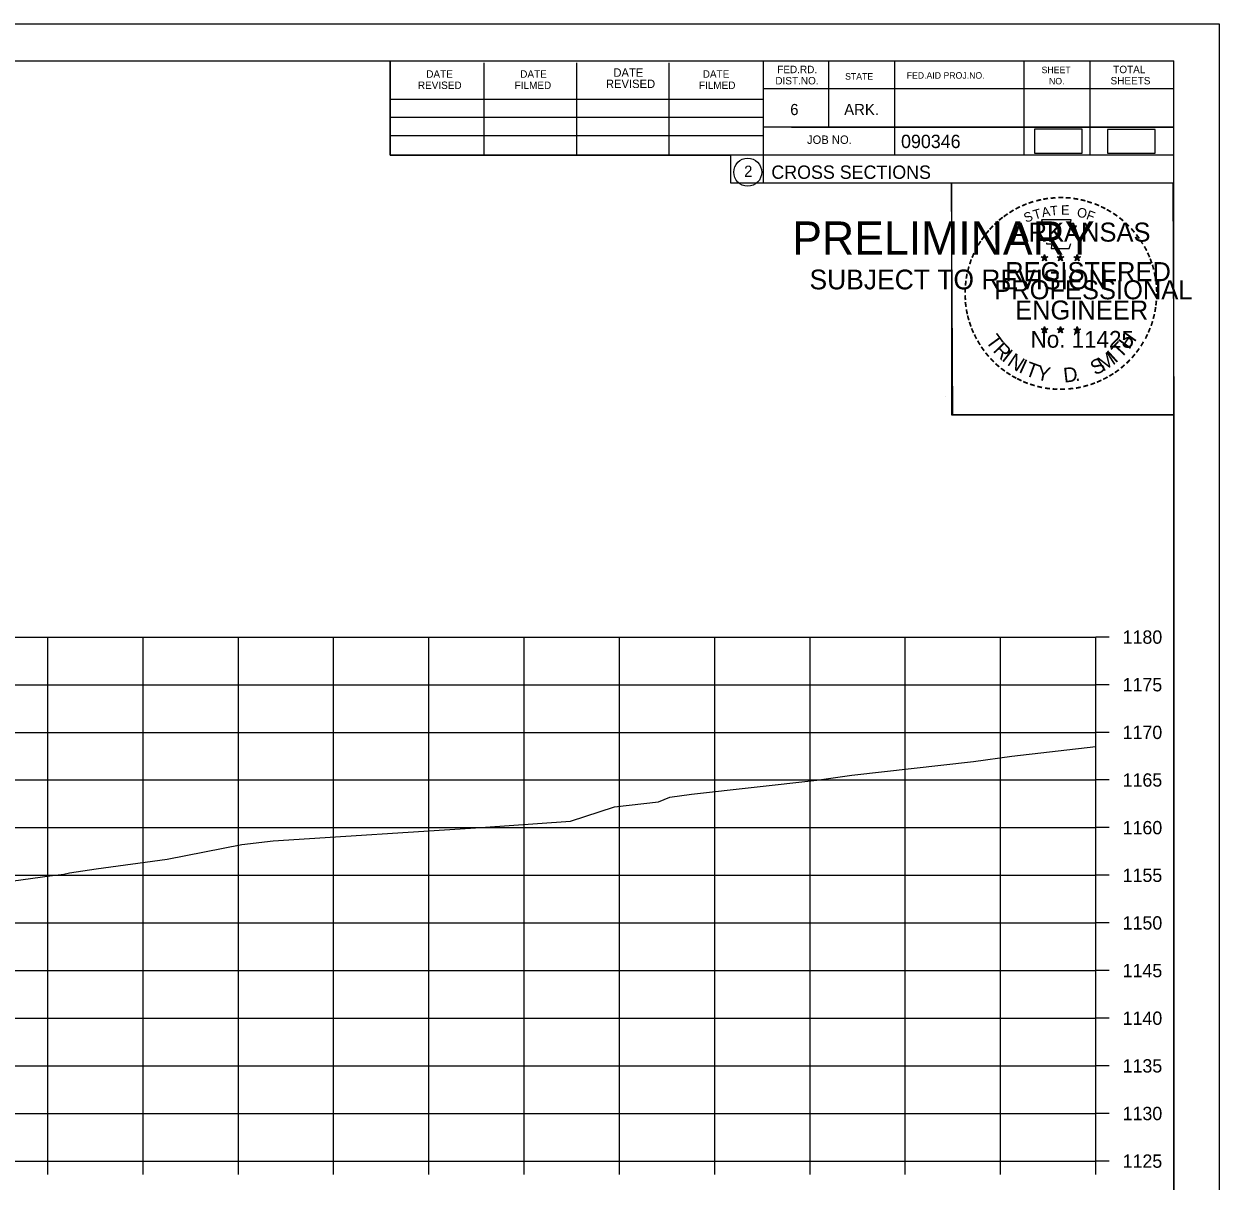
# Model space of a CAD drawing. Extents: x 1368971 to 1374497, y 378717 to 381839.
# Drawn here: x 1371090.2 to 1371215.6, y 379449 to 379570.4 of the extents above; entities that cross this region are included whole.
import ezdxf

# ---------------------------------------------------------------- set-up
doc = ezdxf.new("R2010")
doc.units = 0
for name, color, linetype in [('R_Axis', 7, 'Continuous'), ('R_Axis Annot', 7, 'Continuous'), ('R_Border', 7, 'Continuous'), ('R_Border PE', 7, 'Continuous'), ('R_Border Prem', 7, 'Continuous'), ('R_Exist Surface', 7, 'Continuous'), ('R_Grid', 7, 'Continuous'), ('R_No Plot', 7, 'Continuous'), ('R_Water', 7, 'Continuous')]:
    doc.layers.add(name, color=color, linetype=linetype)

msp = doc.modelspace()

# ---------------------------------------------------------------- linework, layer by layer
at = {"layer": 'R_Axis'}
for p, q in [((1371202.71, 379451.08), (1371202.71, 379506.08)), ((1371204.11, 379506.08), (1371202.71, 379506.08)), ((1371204.11, 379501.08), (1371202.71, 379501.08)), ((1371204.11, 379496.08), (1371202.71, 379496.08)), ((1371204.11, 379491.08), (1371202.71, 379491.08)), ((1371204.11, 379486.08), (1371202.71, 379486.08)), ((1371204.11, 379481.08), (1371202.71, 379481.08)), ((1371204.11, 379476.08), (1371202.71, 379476.08)), ((1371204.11, 379471.08), (1371202.71, 379471.08)), ((1371204.11, 379466.08), (1371202.71, 379466.08)), ((1371204.11, 379461.08), (1371202.71, 379461.08)), ((1371204.11, 379456.08), (1371202.71, 379456.08)), ((1370902.71, 379451.08), (1371202.71, 379451.08)), ((1371092.71, 379449.68), (1371092.71, 379451.08)), ((1371102.71, 379449.68), (1371102.71, 379451.08)), ((1371112.71, 379449.68), (1371112.71, 379451.08)), ((1371122.71, 379449.68), (1371122.71, 379451.08)), ((1371132.71, 379449.68), (1371132.71, 379451.08)), ((1371142.71, 379449.68), (1371142.71, 379451.08)), ((1371152.71, 379449.68), (1371152.71, 379451.08)), ((1371162.71, 379449.68), (1371162.71, 379451.08)), ((1371172.71, 379449.68), (1371172.71, 379451.08)), ((1371182.71, 379449.68), (1371182.71, 379451.08)), ((1371192.71, 379449.68), (1371192.71, 379451.08)), ((1371202.71, 379449.68), (1371202.71, 379451.08)), ((1371204.11, 379451.08), (1371202.71, 379451.08))]:
    msp.add_line(p, q, dxfattribs=at)
at = {"layer": 'R_Border'}
for p, q in [((1370894.71, 379566.54), (1371210.89, 379566.54)), ((1371128.63, 379556.66), (1371128.63, 379566.54)), ((1371138.49, 379556.66), (1371138.49, 379566.34)), ((1371148.25, 379556.66), (1371148.25, 379566.34)), ((1371157.93, 379556.66), (1371157.93, 379566.34)), ((1371167.79, 379566.54), (1371167.79, 379553.74)), ((1371174.63, 379566.54), (1371174.63, 379559.6)), ((1371181.57, 379566.54), (1371181.57, 379556.66)), ((1371195.15, 379566.54), (1371195.15, 379556.66)), ((1371202.09, 379566.54), (1371202.09, 379556.66)), ((1371210.89, 379361.08), (1371210.89, 379566.54)), ((1371210.89, 379563.6), (1371167.79, 379563.6)), ((1371210.89, 379563.62), (1371210.89, 379563.62)), ((1371128.63, 379562.52), (1371167.79, 379562.52)), ((1371128.63, 379560.66), (1371167.79, 379560.66)), ((1371128.63, 379556.66), (1371128.63, 379558.72)), ((1371128.63, 379558.72), (1371167.79, 379558.72)), ((1371210.89, 379559.6), (1371167.79, 379559.6)), ((1371170.75, 379559.6), (1371210.89, 379559.6)), ((1371210.89, 379556.66), (1371128.63, 379556.66)), ((1371167.79, 379553.74), (1371210.89, 379553.74))]:
    msp.add_line(p, q, dxfattribs=at)
msp.add_circle((1371166.17, 379554.87), 1.47, dxfattribs=at)
at = {"layer": 'R_Border PE'}
for p, q in [((1371196.97, 379545.99), (1371197.32, 379545.88)), ((1371196.97, 379545.99), (1371197.23, 379545.95)), ((1371196.97, 379545.99), (1371197.21, 379545.87)), ((1371197.11, 379545.58), (1371197.32, 379545.88)), ((1371197.11, 379545.58), (1371197.23, 379545.83)), ((1371197.32, 379546.24), (1371197.28, 379545.99)), ((1371197.32, 379545.88), (1371197.32, 379546.24)), ((1371197.32, 379546.24), (1371197.37, 379545.99)), ((1371197.67, 379545.99), (1371197.32, 379545.88)), ((1371197.54, 379545.58), (1371197.32, 379545.88)), ((1371197.67, 379545.99), (1371197.38, 379545.94)), ((1371197.54, 379545.58), (1371197.4, 379545.87)), ((1371197.67, 379545.99), (1371197.47, 379545.89)), ((1371198.64, 379545.99), (1371198.99, 379545.88)), ((1371198.64, 379545.99), (1371198.9, 379545.95)), ((1371198.64, 379545.99), (1371198.88, 379545.87)), ((1371198.78, 379545.58), (1371198.99, 379545.88)), ((1371198.78, 379545.58), (1371198.9, 379545.83)), ((1371198.99, 379546.24), (1371198.95, 379545.99)), ((1371198.99, 379545.88), (1371198.99, 379546.24)), ((1371198.99, 379546.24), (1371199.04, 379545.99)), ((1371199.34, 379545.99), (1371198.99, 379545.88)), ((1371199.21, 379545.58), (1371198.99, 379545.88)), ((1371199.34, 379545.99), (1371199.05, 379545.94)), ((1371199.21, 379545.58), (1371199.07, 379545.87)), ((1371199.34, 379545.99), (1371199.14, 379545.89)), ((1371200.41, 379545.98), (1371200.76, 379545.87)), ((1371200.41, 379545.98), (1371200.66, 379545.93)), ((1371200.41, 379545.98), (1371200.64, 379545.86)), ((1371200.54, 379545.57), (1371200.76, 379545.87)), ((1371200.54, 379545.57), (1371200.67, 379545.81)), ((1371200.76, 379546.23), (1371200.72, 379545.98)), ((1371200.76, 379545.87), (1371200.76, 379546.23)), ((1371200.76, 379546.23), (1371200.81, 379545.98)), ((1371201.1, 379545.98), (1371200.76, 379545.87)), ((1371200.97, 379545.57), (1371200.76, 379545.87)), ((1371201.1, 379545.98), (1371200.82, 379545.93)), ((1371200.97, 379545.57), (1371200.83, 379545.86)), ((1371201.1, 379545.98), (1371200.9, 379545.88)), ((1371197.11, 379545.58), (1371197.32, 379545.8)), ((1371197.54, 379545.58), (1371197.32, 379545.8)), ((1371198.78, 379545.58), (1371198.99, 379545.8)), ((1371199.21, 379545.58), (1371198.99, 379545.8)), ((1371200.54, 379545.57), (1371200.75, 379545.79)), ((1371200.97, 379545.57), (1371200.75, 379545.78)), ((1371196.97, 379538.42), (1371197.32, 379538.31)), ((1371196.97, 379538.42), (1371197.22, 379538.37)), ((1371196.97, 379538.42), (1371197.21, 379538.3)), ((1371197.1, 379538.01), (1371197.32, 379538.31)), ((1371197.32, 379538.67), (1371197.28, 379538.42)), ((1371197.32, 379538.31), (1371197.32, 379538.67)), ((1371197.32, 379538.67), (1371197.37, 379538.42)), ((1371197.67, 379538.42), (1371197.32, 379538.31)), ((1371197.53, 379538.01), (1371197.32, 379538.31)), ((1371197.67, 379538.42), (1371197.38, 379538.37)), ((1371197.53, 379538.01), (1371197.39, 379538.3)), ((1371197.67, 379538.42), (1371197.46, 379538.32)), ((1371198.64, 379538.42), (1371198.99, 379538.31)), ((1371198.64, 379538.42), (1371198.89, 379538.37)), ((1371198.64, 379538.42), (1371198.88, 379538.3)), ((1371198.77, 379538.01), (1371198.99, 379538.31)), ((1371198.99, 379538.67), (1371198.95, 379538.42)), ((1371198.99, 379538.31), (1371198.99, 379538.67)), ((1371198.99, 379538.67), (1371199.04, 379538.42)), ((1371199.33, 379538.42), (1371198.99, 379538.31)), ((1371199.2, 379538.01), (1371198.99, 379538.31)), ((1371199.33, 379538.42), (1371199.05, 379538.37)), ((1371199.2, 379538.01), (1371199.06, 379538.3)), ((1371199.33, 379538.42), (1371199.13, 379538.32)), ((1371200.41, 379538.41), (1371200.75, 379538.3)), ((1371200.41, 379538.41), (1371200.66, 379538.36)), ((1371200.41, 379538.41), (1371200.64, 379538.29)), ((1371200.54, 379538), (1371200.75, 379538.3)), ((1371200.75, 379538.66), (1371200.71, 379538.41)), ((1371200.75, 379538.3), (1371200.75, 379538.66)), ((1371200.75, 379538.66), (1371200.8, 379538.41)), ((1371201.1, 379538.41), (1371200.75, 379538.3)), ((1371200.97, 379538), (1371200.75, 379538.3)), ((1371201.1, 379538.41), (1371200.82, 379538.36)), ((1371200.97, 379538), (1371200.83, 379538.29)), ((1371201.1, 379538.41), (1371200.9, 379538.31)), ((1371197.1, 379538.01), (1371197.23, 379538.25)), ((1371197.1, 379538.01), (1371197.32, 379538.23)), ((1371197.53, 379538.01), (1371197.32, 379538.22)), ((1371198.77, 379538.01), (1371198.9, 379538.25)), ((1371198.77, 379538.01), (1371198.99, 379538.23)), ((1371199.2, 379538.01), (1371198.99, 379538.22)), ((1371200.54, 379538), (1371200.66, 379538.24)), ((1371200.54, 379538), (1371200.75, 379538.22)), ((1371200.97, 379538), (1371200.75, 379538.21))]:
    msp.add_line(p, q, dxfattribs=at)
for points in [[(1371197.01, 379549.87), (1371197.28, 379549.04)], [(1371200.53, 379548.95), (1371200.67, 379549.23), (1371199.98, 379549.21), (1371200.13, 379549.87), (1371197.01, 379549.87)], [(1371197.51, 379547.45), (1371197.51, 379547.36), (1371198.07, 379547.34), (1371198.02, 379546.87), (1371199.89, 379546.87), (1371200.09, 379547.4)], [(1371197.32, 379546.24), (1371197.54, 379545.58), (1371196.97, 379545.99), (1371197.67, 379545.99), (1371197.11, 379545.58), (1371197.32, 379546.24)], [(1371198.99, 379546.24), (1371199.21, 379545.58), (1371198.64, 379545.99), (1371199.34, 379545.99), (1371198.78, 379545.58), (1371198.99, 379546.24)], [(1371200.76, 379546.23), (1371200.97, 379545.57), (1371200.41, 379545.98), (1371201.1, 379545.98), (1371200.54, 379545.57), (1371200.76, 379546.23)], [(1371197.32, 379538.67), (1371197.53, 379538.01), (1371196.97, 379538.42), (1371197.67, 379538.42), (1371197.1, 379538.01), (1371197.32, 379538.67)], [(1371198.99, 379538.67), (1371199.2, 379538.01), (1371198.64, 379538.42), (1371199.33, 379538.42), (1371198.77, 379538.01), (1371198.99, 379538.67)], [(1371200.75, 379538.66), (1371200.97, 379538), (1371200.41, 379538.41), (1371201.1, 379538.41), (1371200.54, 379538), (1371200.75, 379538.66)]]:
    msp.add_lwpolyline(points, dxfattribs=at)
for centre, radius in [((1371197.32, 379545.88), 0.172), ((1371197.32, 379545.88), 0.145), ((1371197.32, 379545.88), 0.116), ((1371197.32, 379545.88), 0.0991), ((1371197.32, 379545.88), 0.0747), ((1371197.32, 379545.88), 0.0495), ((1371197.32, 379545.88), 0.0296), ((1371198.99, 379545.88), 0.172), ((1371198.99, 379545.88), 0.145), ((1371198.99, 379545.88), 0.116), ((1371198.99, 379545.88), 0.0991), ((1371198.99, 379545.88), 0.0747), ((1371198.99, 379545.88), 0.0495), ((1371198.99, 379545.88), 0.0296), ((1371200.76, 379545.87), 0.172), ((1371200.76, 379545.87), 0.145), ((1371200.76, 379545.87), 0.116), ((1371200.76, 379545.87), 0.0991), ((1371200.76, 379545.87), 0.0747), ((1371200.76, 379545.87), 0.0495), ((1371200.76, 379545.87), 0.0296), ((1371197.32, 379538.31), 0.172), ((1371197.32, 379538.31), 0.145), ((1371197.32, 379538.31), 0.116), ((1371197.32, 379538.31), 0.0991), ((1371197.32, 379538.31), 0.0747), ((1371197.32, 379538.31), 0.0495), ((1371197.32, 379538.31), 0.0296), ((1371198.99, 379538.31), 0.172), ((1371198.99, 379538.31), 0.145), ((1371198.99, 379538.31), 0.116), ((1371198.99, 379538.31), 0.0991), ((1371198.99, 379538.31), 0.0747), ((1371198.99, 379538.31), 0.0495), ((1371198.99, 379538.31), 0.0296), ((1371200.75, 379538.3), 0.172), ((1371200.75, 379538.3), 0.145), ((1371200.75, 379538.3), 0.116), ((1371200.75, 379538.3), 0.0991), ((1371200.75, 379538.3), 0.0747), ((1371200.75, 379538.3), 0.0495), ((1371200.75, 379538.3), 0.0296)]:
    msp.add_circle(centre, radius, dxfattribs=at)
at = {"layer": 'R_Exist Surface'}
msp.add_lwpolyline([(1371082.22, 379479.56), (1371092.94, 379481.02), (1371094.4, 379481.21), (1371095, 379481.32), (1371097.78, 379481.76), (1371105.23, 379482.77), (1371113.09, 379484.3), (1371116.37, 379484.69), (1371138.17, 379486.09), (1371147.58, 379486.76), (1371152.17, 379488.28), (1371156.79, 379488.78), (1371158.01, 379489.28), (1371160.27, 379489.59), (1371173.41, 379491.07), (1371177.1, 379491.58), (1371189.88, 379493.02), (1371193.88, 379493.58), (1371202.71, 379494.58)], dxfattribs=at)
at = {"layer": 'R_Grid'}
for p, q in [((1370902.71, 379506.08), (1371202.71, 379506.08)), ((1371092.71, 379451.08), (1371092.71, 379506.08)), ((1371102.71, 379451.08), (1371102.71, 379506.08)), ((1371112.71, 379451.08), (1371112.71, 379506.08)), ((1371122.71, 379451.08), (1371122.71, 379506.08)), ((1371132.71, 379451.08), (1371132.71, 379506.08)), ((1371142.71, 379451.08), (1371142.71, 379506.08)), ((1371152.71, 379451.08), (1371152.71, 379506.08)), ((1371162.71, 379451.08), (1371162.71, 379506.08)), ((1371172.71, 379451.08), (1371172.71, 379506.08)), ((1371182.71, 379451.08), (1371182.71, 379506.08)), ((1371192.71, 379451.08), (1371192.71, 379506.08)), ((1371202.71, 379451.08), (1371202.71, 379506.08)), ((1370902.71, 379501.08), (1371202.71, 379501.08)), ((1370902.71, 379496.08), (1371202.71, 379496.08)), ((1370902.71, 379491.08), (1371202.71, 379491.08)), ((1370902.71, 379486.08), (1371202.71, 379486.08)), ((1370902.71, 379481.08), (1371202.71, 379481.08)), ((1370902.71, 379476.08), (1371202.71, 379476.08)), ((1370902.71, 379471.08), (1371202.71, 379471.08)), ((1370902.71, 379466.08), (1371202.71, 379466.08)), ((1370902.71, 379461.08), (1371202.71, 379461.08)), ((1370902.71, 379456.08), (1371202.71, 379456.08)), ((1370902.71, 379451.08), (1371202.71, 379451.08))]:
    msp.add_line(p, q, dxfattribs=at)
at = {"layer": 'R_No Plot'}
for p, q in [((1370882.31, 379570.43), (1371215.64, 379570.43)), ((1371186.92, 379531.28), (1371186.92, 379531.28))]:
    msp.add_line(p, q, dxfattribs=at)
for points in [[(1370882.3, 379570.43), (1371215.64, 379570.43), (1371215.64, 379357.09), (1370882.3, 379357.09)], [(1371128.63, 379566.54), (1371128.63, 379556.66), (1371164.36, 379556.66), (1371164.36, 379553.74), (1371187.56, 379553.74), (1371187.56, 379529.4), (1371210.89, 379529.4), (1371210.89, 379361.08), (1370894.71, 379361.08), (1370894.71, 379566.54)], [(1371187.56, 379553.74), (1371210.77, 379553.74), (1371210.89, 379529.4), (1371187.68, 379529.4)]]:
    msp.add_lwpolyline(points, close=True, dxfattribs=at)
at = {"layer": 'R_Water'}
for points in [[(1371196.27, 379556.88), (1371201.27, 379556.88), (1371201.27, 379559.38), (1371196.27, 379559.38)], [(1371203.94, 379556.85), (1371208.94, 379556.85), (1371208.94, 379559.35), (1371203.94, 379559.35)]]:
    msp.add_lwpolyline(points, close=True, dxfattribs=at)

# ---------------------------------------------------------------- texts
at = {"layer": 'R_Axis Annot'}
for s, p in [('1180', (1371205.51, 379505.38)), ('1175', (1371205.51, 379500.38)), ('1170', (1371205.51, 379495.38)), ('1165', (1371205.51, 379490.38)), ('1160', (1371205.51, 379485.38)), ('1155', (1371205.51, 379480.38)), ('1150', (1371205.51, 379475.38)), ('1145', (1371205.51, 379470.38)), ('1140', (1371205.51, 379465.38)), ('1135', (1371205.51, 379460.38)), ('1130', (1371205.51, 379455.38)), ('1125', (1371205.51, 379450.38))]:
    msp.add_text(s, height=1.4, dxfattribs=at).set_placement(p)
at = {"layer": 'R_Border'}
for s, height, p in [('FED.RD.', 0.782, (1371169.27, 379565.26)), ('SHEET', 0.684, (1371197.01, 379565.26)), ('TOTAL', 0.782, (1371204.53, 379565.26)), ('DATE', 0.782, (1371132.43, 379564.78)), ('DATE', 0.782, (1371142.29, 379564.78)), ('DATE', 0.879, (1371152.07, 379564.88)), ('DATE', 0.782, (1371161.45, 379564.78)), ('DIST.NO.', 0.782, (1371169.07, 379564.08)), ('STATE', 0.684, (1371176.39, 379564.58)), ('FED.AID PROJ.NO.', 0.684, (1371182.85, 379564.68)), ('NO.', 0.684, (1371197.79, 379564.08)), ('SHEETS', 0.782, (1371204.25, 379564.08)), ('REVISED', 0.782, (1371131.55, 379563.6)), ('FILMED', 0.782, (1371141.71, 379563.6)), ('REVISED', 0.879, (1371151.29, 379563.7)), ('FILMED', 0.782, (1371161.05, 379563.6)), ('6', 1.17, (1371170.63, 379560.86)), ('ARK.', 1.172, (1371176.29, 379560.86)), ('JOB NO.', 0.879, (1371172.39, 379557.84)), ('2', 1.17, (1371165.79, 379554.38)), ('CROSS SECTIONS', 1.4, (1371168.65, 379554.17))]:
    msp.add_text(s, height=height, dxfattribs=at).set_placement(p)
msp.add_text('090346', height=1.4, rotation=360, dxfattribs=at).set_placement((1371182.26, 379557.4))
at = {"layer": 'R_Border PE'}
for s, height, rotation, p in [('-', 1.6, 10.2193, (1371197.19, 379551.4)), ('-', 1.6, 5.8968, (1371197.92, 379551.51)), ('-', 1.6, 0.1862, (1371198.69, 379551.58)), ('-', 1.6, 357.743, (1371199.41, 379551.57)), ('-', 1.6, 352.1617, (1371200.16, 379551.51)), ('-', 1.6, 34.0636, (1371193.9, 379550.04)), ('-', 1.6, 28.7918, (1371194.49, 379550.41)), ('-', 1.6, 24.3072, (1371195.13, 379550.73)), ('-', 1.6, 19.1761, (1371195.76, 379551)), ('T', 1, 16.4036, (1371196.28, 379549.88)), ('-', 1.6, 13.6301, (1371196.51, 379551.24)), ('A', 1, 11.2132, (1371197.11, 379550.13)), ('T', 1, 6.0228, (1371197.96, 379550.29)), ('E', 1, 0.8323, (1371199.06, 379550.4)), ('O', 1, 350.4515, (1371200.67, 379550.19)), ('-', 1.6, 347.2049, (1371200.88, 379551.4)), ('F', 1, 340.0707, (1371201.62, 379549.97)), ('-', 1.6, 342.3362, (1371201.51, 379551.24)), ('-', 1.6, 337.8551, (1371202.25, 379551.02)), ('-', 1.6, 334.1211, (1371202.88, 379550.75)), ('-', 1.6, 329.6409, (1371203.46, 379550.47)), ('-', 1.6, 42.9622, (1371192.41, 379548.85)), ('-', 1.6, 38.9507, (1371192.84, 379549.27)), ('-', 1.6, 36.2317, (1371193.32, 379549.64)), ('S', 1, 21.594, (1371195.37, 379549.55)), ('-', 1.6, 325.8627, (1371204.1, 379550.1)), ('-', 1.6, 320.5297, (1371204.71, 379549.68)), ('-', 1.6, 315.5786, (1371205.31, 379549.19)), ('-', 1.6, 50.6142, (1371191.56, 379547.89)), ('-', 1.6, 48.423, (1371191.96, 379548.37)), ('-', 1.6, 309.8797, (1371205.88, 379548.64)), ('-', 1.6, 306.6522, (1371206.4, 379548.04)), ('-', 1.6, 58.0706, (1371190.82, 379546.79)), ('-', 1.6, 54.2325, (1371191.15, 379547.32)), ('-', 1.4, 303.6753, (1371206.89, 379547.47)), ('-', 1.6, 299.6684, (1371207.21, 379546.86)), ('-', 1.6, 67.7743, (1371190.25, 379545.57)), ('-', 1.6, 62.8713, (1371190.51, 379546.18)), ('-', 1.6, 294.6628, (1371207.53, 379546.25)), ('-', 1.6, 290.5728, (1371207.79, 379545.67)), ('-', 1.6, 75.461, (1371189.83, 379544.22)), ('-', 1.6, 72.3945, (1371190.03, 379544.94)), ('-', 1.6, 285.1233, (1371208.02, 379545.09)), ('-', 1.6, 85.1863, (1371189.63, 379542.82)), ('-', 1.6, 81.2013, (1371189.7, 379543.51)), ('-', 1.6, 280.5493, (1371208.22, 379544.35)), ('-', 1.6, 276.5962, (1371208.38, 379543.58)), ('-', 1.6, 89.0622, (1371189.6, 379542.12)), ('-', 1.6, 274.3301, (1371208.44, 379542.86)), ('-', 1.6, 269.9407, (1371208.48, 379542.23)), ('-', 1.6, 94.1959, (1371189.64, 379541.39)), ('-', 1.6, 98.9479, (1371189.71, 379540.73)), ('-', 1.6, 263.5172, (1371208.46, 379541.56)), ('-', 1.6, 101.7149, (1371189.84, 379539.99)), ('-', 1.6, 105.4578, (1371190, 379539.4)), ('-', 1.6, 255.7626, (1371208.28, 379540.23)), ('-', 1.6, 260.9953, (1371208.39, 379540.91)), ('-', 1.6, 109.0874, (1371190.22, 379538.77)), ('-', 1.6, 114.0643, (1371190.47, 379538.17)), ('-', 1.6, 247.8887, (1371207.87, 379538.84)), ('-', 1.6, 252.8681, (1371208.1, 379539.51)), ('-', 1.6, 115.7288, (1371190.78, 379537.55)), ('-', 1.6, 120.4471, (1371191.14, 379536.97)), ('T', 1.54, 306.0406, (1371191.08, 379537.14)), ('R', 1.54, 314.005, (1371191.84, 379536.1)), ('T', 1.54, 46.6444, (1371205.31, 379535.24)), ('H', 1.54, 54.6088, (1371206.2, 379536.18)), ('-', 1.6, 239.0712, (1371207.22, 379537.46)), ('-', 1.6, 244.6197, (1371207.61, 379538.21)), ('-', 1.6, 125.8934, (1371191.54, 379536.41)), ('-', 1.6, 130.7181, (1371192, 379535.85)), ('I', 1.54, 321.9694, (1371192.74, 379535.17)), ('N', 1.54, 326.5002, (1371193.31, 379534.69)), ('M', 1.54, 32.6563, (1371203.46, 379533.91)), ('I', 1.54, 42.1136, (1371204.75, 379534.76)), ('-', 1.6, 231.2538, (1371206.39, 379536.24)), ('-', 1.6, 233.8452, (1371206.82, 379536.81)), ('-', 1.6, 134.2238, (1371192.52, 379535.31)), ('-', 1.6, 138.9338, (1371193.04, 379534.84)), ('I', 1.54, 335.3603, (1371194.52, 379533.91)), ('T', 1.54, 339.8912, (1371195.18, 379533.58)), ('Y', 1.54, 347.8556, (1371196.39, 379533.13)), ('S', 1.54, 26.9312, (1371202.62, 379533.51)), ('-', 1.6, 221.0851, (1371205.39, 379535.17)), ('-', 1.6, 225.7653, (1371205.91, 379535.68)), ('-', 1.6, 144.6463, (1371193.6, 379534.44)), ('-', 1.6, 148.0898, (1371194.16, 379534.07)), ('-', 1.6, 151.5704, (1371194.74, 379533.74)), ('-', 1.6, 154.6002, (1371195.26, 379533.5)), ('D', 1.54, 6.3969, (1371199.38, 379532.78)), ('-', 1.6, 207.3568, (1371203.74, 379533.96)), ('-', 1.6, 212.2491, (1371204.3, 379534.31)), ('-', 1.6, 215.7363, (1371204.84, 379534.69)), ('-', 1.6, 158.5612, (1371195.88, 379533.24)), ('-', 1.6, 162.7983, (1371196.57, 379533.03)), ('-', 1.6, 167.5555, (1371197.29, 379532.86)), ('-', 1.6, 173.1155, (1371198.06, 379532.75)), ('-', 1.6, 176.5183, (1371198.81, 379532.7)), ('-', 1.6, 181.5918, (1371199.55, 379532.72)), ('-', 1.6, 185.8167, (1371200.36, 379532.8)), ('-', 1.6, 191.2858, (1371201.1, 379532.93)), ('.', 1.54, 13.7642, (1371200.57, 379532.9)), ('-', 1.6, 195.4743, (1371201.82, 379533.13)), ('-', 1.6, 200.7184, (1371202.5, 379533.37)), ('-', 1.6, 204.2516, (1371203.12, 379533.64))]:
    msp.add_text(s, height=height, rotation=rotation, dxfattribs=at).set_placement(p)
for s, height, p in [('ARKANSAS', 2, (1371193.87, 379547.58)), ('DWB', 0.01, (1371197.31, 379545.87)), ('DWB', 0.01, (1371198.98, 379545.87)), ('DWB', 0.01, (1371200.74, 379545.86)), ('REGISTERED', 2, (1371193.19, 379543.43)), ('PROFESSIONAL', 2, (1371192.04, 379541.53)), ('ENGINEER', 2, (1371194.23, 379539.4)), ('DWB', 0.01, (1371197.31, 379538.3)), ('DWB', 0.01, (1371198.97, 379538.3)), ('DWB', 0.01, (1371200.74, 379538.29)), ('No. 11425', 1.757, (1371195.86, 379536.45))]:
    msp.add_text(s, height=height, dxfattribs=at).set_placement(p)
at = {"layer": 'R_Border Prem'}
for s, height, p in [('PRELIMINARY', 3.5, (1371170.84, 379546.2)), ('DWB', 0.01, (1371171.59, 379548.05)), ('SUBJECT TO REVISION', 2.0751, (1371172.65, 379542.57))]:
    msp.add_text(s, height=height, dxfattribs=at).set_placement(p)

doc.saveas('drawing.dxf')
